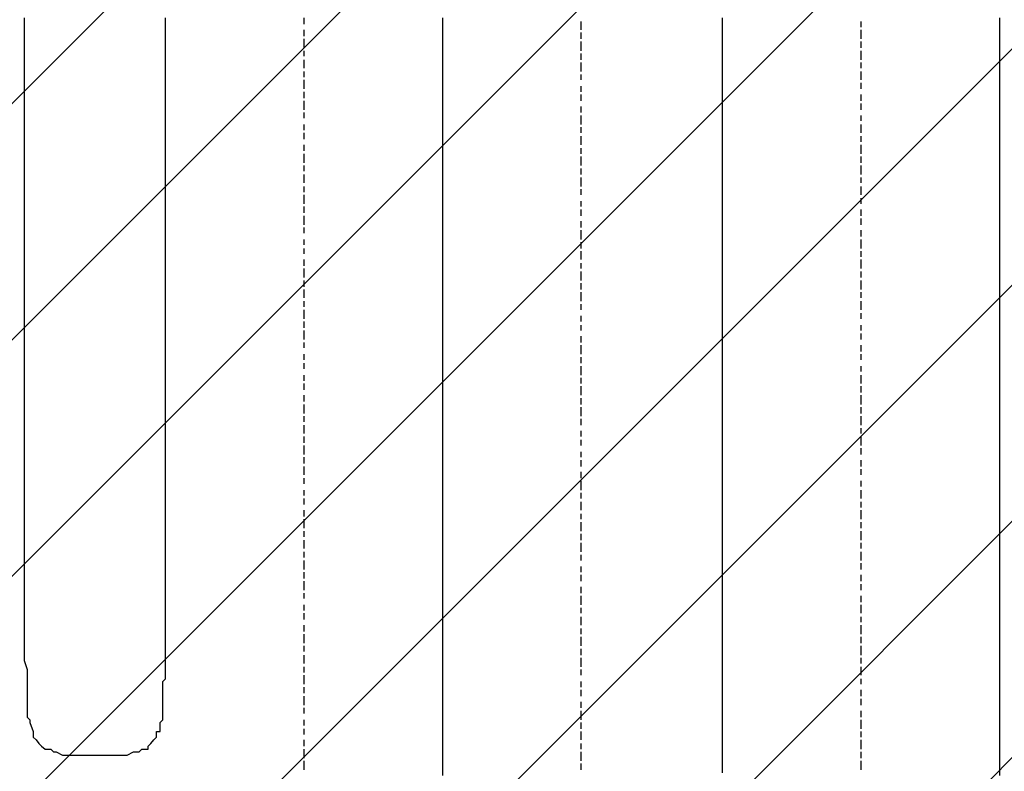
# Model space of a CAD drawing. Extents: x 997 to 109698, y 921 to 94021.
# Tile 472 of 656: x 34002 to 35416, y 40066 to 41145. Entities that reach past the tile are written whole.
import ezdxf

# ---------------------------------------------------------------- set-up
doc = ezdxf.new("R2010")
doc.units = 0
doc.header["$MEASUREMENT"] = 0
doc.layers.add('12', color=7, linetype='CONTINUOUS')
doc.layers.add('28', color=7, linetype='CONTINUOUS')

msp = doc.modelspace()

# ---------------------------------------------------------------- linework, layer by layer
at = {"layer": '12', "color": 5}
for p, q in [((34008.630503, 41147.563401), (34008.630503, 41134.563401)), ((34211.630503, 41134.563401), (34211.630503, 41147.563401)), ((34609.630503, 41138.563401), (34609.630503, 41147.563401)), ((35011.630503, 41134.563401), (35011.630503, 41147.563401)), ((35409.630503, 41138.563401), (35409.630503, 41147.563401)), ((34008.630503, 41134.563401), (34008.630503, 41126.563401)), ((34211.630503, 41126.563401), (34211.630503, 41134.563401)), ((34609.630503, 41126.563401), (34609.630503, 41138.563401)), ((35011.630503, 41126.563401), (35011.630503, 41134.563401)), ((35409.630503, 41126.563401), (35409.630503, 41138.563401)), ((34008.630503, 41126.563401), (34008.630503, 41117.563401)), ((34211.630503, 41117.563401), (34211.630503, 41126.563401)), ((34609.630503, 41117.563401), (34609.630503, 41126.563401)), ((35011.630503, 41113.563401), (35011.630503, 41126.563401)), ((35409.630503, 41117.563401), (35409.630503, 41126.563401)), ((34008.630503, 41117.563401), (34008.630503, 41104.563401)), ((34211.630503, 41104.563401), (34211.630503, 41117.563401)), ((34609.630503, 41109.563401), (34609.630503, 41117.563401)), ((34609.630503, 41096.563401), (34609.630503, 41109.563401)), ((35011.630503, 41104.563401), (35011.630503, 41113.563401)), ((35409.630503, 41109.563401), (35409.630503, 41117.563401)), ((35409.630503, 41096.563401), (35409.630503, 41109.563401)), ((34008.630503, 41104.563401), (34008.630503, 41096.563401)), ((34008.630503, 41096.563401), (34008.630503, 41083.563401)), ((34211.630503, 41096.563401), (34211.630503, 41104.563401)), ((34211.630503, 41083.563401), (34211.630503, 41096.563401)), ((34609.630503, 41087.563401), (34609.630503, 41096.563401)), ((35011.630503, 41096.563401), (35011.630503, 41104.563401)), ((35011.630503, 41083.563401), (35011.630503, 41096.563401)), ((35409.630503, 41087.563401), (35409.630503, 41096.563401)), ((34008.630503, 41083.563401), (34008.630503, 41075.563401)), ((34211.630503, 41075.563401), (34211.630503, 41083.563401)), ((34609.630503, 41079.563401), (34609.630503, 41087.563401)), ((34609.630503, 41066.563401), (34609.630503, 41079.563401)), ((35011.630503, 41075.563401), (35011.630503, 41083.563401)), ((35409.630503, 41079.563401), (35409.630503, 41087.563401)), ((35409.630503, 41066.563401), (35409.630503, 41079.563401)), ((34008.630503, 41075.563401), (34008.630503, 41066.563401)), ((34008.630503, 41066.563401), (34008.630503, 41054.563401)), ((34211.630503, 41066.563401), (34211.630503, 41075.563401)), ((34211.630503, 41054.563401), (34211.630503, 41066.563401)), ((34609.630503, 41058.563401), (34609.630503, 41066.563401)), ((35011.630503, 41066.563401), (35011.630503, 41075.563401)), ((35011.630503, 41054.563401), (35011.630503, 41066.563401)), ((35409.630503, 41058.563401), (35409.630503, 41066.563401)), ((34008.630503, 41054.563401), (34008.630503, 41045.563401)), ((34211.630503, 41045.563401), (34211.630503, 41054.563401)), ((34609.630503, 41049.563401), (34609.630503, 41058.563401)), ((34609.630503, 41037.563401), (34609.630503, 41049.563401)), ((35011.630503, 41045.563401), (35011.630503, 41054.563401)), ((35409.630503, 41045.563401), (35409.630503, 41058.563401)), ((34008.630503, 41045.563401), (34008.630503, 41037.563401)), ((34008.630503, 41037.563401), (34008.630503, 41024.563401)), ((34211.630503, 41037.563401), (34211.630503, 41045.563401)), ((34211.630503, 41024.563401), (34211.630503, 41037.563401)), ((34609.630503, 41028.563401), (34609.630503, 41037.563401)), ((35011.630503, 41037.563401), (35011.630503, 41045.563401)), ((35011.630503, 41024.563401), (35011.630503, 41037.563401)), ((35409.630503, 41037.563401), (35409.630503, 41045.563401)), ((35409.630503, 41028.563401), (35409.630503, 41037.563401)), ((34008.630503, 41024.563401), (34008.630503, 41015.563401)), ((34211.630503, 41015.563401), (34211.630503, 41024.563401)), ((34609.630503, 41015.563401), (34609.630503, 41028.563401)), ((35011.630503, 41015.563401), (35011.630503, 41024.563401)), ((35409.630503, 41015.563401), (35409.630503, 41028.563401)), ((34008.630503, 41015.563401), (34008.630503, 41007.563401)), ((34008.630503, 41007.563401), (34008.630503, 40994.563401)), ((34211.630503, 41007.563401), (34211.630503, 41015.563401)), ((34211.630503, 40994.563401), (34211.630503, 41007.563401)), ((34609.630503, 41007.563401), (34609.630503, 41015.563401)), ((34609.630503, 40999.563401), (34609.630503, 41007.563401)), ((35011.630503, 41003.563401), (35011.630503, 41015.563401)), ((35409.630503, 41007.563401), (35409.630503, 41015.563401)), ((35409.630503, 40999.563401), (35409.630503, 41007.563401)), ((34008.630503, 40994.563401), (34008.630503, 40986.563401)), ((34211.630503, 40986.563401), (34211.630503, 40994.563401)), ((34609.630503, 40986.563401), (34609.630503, 40999.563401)), ((35011.630503, 40994.563401), (35011.630503, 41003.563401)), ((35011.630503, 40986.563401), (35011.630503, 40994.563401)), ((35409.630503, 40986.563401), (35409.630503, 40999.563401)), ((34008.630503, 40986.563401), (34008.630503, 40973.563401)), ((34211.630503, 40973.563401), (34211.630503, 40986.563401)), ((34609.630503, 40977.563401), (34609.630503, 40986.563401)), ((35011.630503, 40973.563401), (35011.630503, 40986.563401)), ((35409.630503, 40977.563401), (35409.630503, 40986.563401)), ((34008.630503, 40973.563401), (34008.630503, 40965.563401)), ((34008.630503, 40965.563401), (34008.630503, 40956.563401)), ((34211.630503, 40965.563401), (34211.630503, 40973.563401)), ((34211.630503, 40956.563401), (34211.630503, 40965.563401)), ((34609.630503, 40969.563401), (34609.630503, 40977.563401)), ((34609.630503, 40956.563401), (34609.630503, 40969.563401)), ((35011.630503, 40965.563401), (35011.630503, 40973.563401)), ((35011.630503, 40956.563401), (35011.630503, 40965.563401)), ((35409.630503, 40969.563401), (35409.630503, 40977.563401)), ((35409.630503, 40956.563401), (35409.630503, 40969.563401)), ((34008.630503, 40956.563401), (34008.630503, 40943.563401)), ((34211.630503, 40943.563401), (34211.630503, 40956.563401)), ((34609.630503, 40948.563401), (34609.630503, 40956.563401)), ((35011.630503, 40943.563401), (35011.630503, 40956.563401)), ((35409.630503, 40948.563401), (35409.630503, 40956.563401)), ((34008.630503, 40943.563401), (34008.630503, 40935.563401)), ((34008.630503, 40935.563401), (34008.630503, 40927.563401)), ((34211.630503, 40935.563401), (34211.630503, 40943.563401)), ((34211.630503, 40927.563401), (34211.630503, 40935.563401)), ((34609.630503, 40939.563401), (34609.630503, 40948.563401)), ((34609.630503, 40927.563401), (34609.630503, 40939.563401)), ((35011.630503, 40935.563401), (35011.630503, 40943.563401)), ((35011.630503, 40927.563401), (35011.630503, 40935.563401)), ((35409.630503, 40939.563401), (35409.630503, 40948.563401)), ((35409.630503, 40927.563401), (35409.630503, 40939.563401)), ((34008.630503, 40927.563401), (34008.630503, 40914.563401)), ((34211.630503, 40914.563401), (34211.630503, 40927.563401)), ((34609.630503, 40918.563401), (34609.630503, 40927.563401)), ((35011.630503, 40914.563401), (35011.630503, 40927.563401)), ((35409.630503, 40918.563401), (35409.630503, 40927.563401)), ((34008.630503, 40914.563401), (34008.630503, 40905.563401)), ((34211.630503, 40905.563401), (34211.630503, 40914.563401)), ((34609.630503, 40905.563401), (34609.630503, 40918.563401)), ((35011.630503, 40905.563401), (35011.630503, 40914.563401)), ((35409.630503, 40905.563401), (35409.630503, 40918.563401)), ((34008.630503, 40905.563401), (34008.630503, 40897.563401)), ((34008.630503, 40897.563401), (34008.630503, 40884.563401)), ((34211.630503, 40897.563401), (34211.630503, 40905.563401)), ((34211.630503, 40884.563401), (34211.630503, 40897.563401)), ((34609.630503, 40897.563401), (34609.630503, 40905.563401)), ((34609.630503, 40888.563401), (34609.630503, 40897.563401)), ((35011.630503, 40893.563401), (35011.630503, 40905.563401)), ((35011.630503, 40884.563401), (35011.630503, 40893.563401)), ((35409.630503, 40897.563401), (35409.630503, 40905.563401)), ((35409.630503, 40888.563401), (35409.630503, 40897.563401)), ((34008.630503, 40884.563401), (34008.630503, 40876.563401)), ((34211.630503, 40876.563401), (34211.630503, 40884.563401)), ((34609.630503, 40876.563401), (34609.630503, 40888.563401)), ((35011.630503, 40876.563401), (35011.630503, 40884.563401)), ((35409.630503, 40876.563401), (35409.630503, 40888.563401)), ((34008.630503, 40876.563401), (34008.630503, 40863.563401)), ((34211.630503, 40863.563401), (34211.630503, 40876.563401)), ((34609.630503, 40867.563401), (34609.630503, 40876.563401)), ((34609.630503, 40859.563401), (34609.630503, 40867.563401)), ((35011.630503, 40863.563401), (35011.630503, 40876.563401)), ((35409.630503, 40867.563401), (35409.630503, 40876.563401)), ((35409.630503, 40859.563401), (35409.630503, 40867.563401)), ((34008.630503, 40863.563401), (34008.630503, 40855.563401)), ((34008.630503, 40855.563401), (34008.630503, 40846.563401)), ((34211.630503, 40855.563401), (34211.630503, 40863.563401)), ((34211.630503, 40846.563401), (34211.630503, 40855.563401)), ((34609.630503, 40846.563401), (34609.630503, 40859.563401)), ((35011.630503, 40855.563401), (35011.630503, 40863.563401)), ((35011.630503, 40846.563401), (35011.630503, 40855.563401)), ((35409.630503, 40846.563401), (35409.630503, 40859.563401)), ((34008.630503, 40846.563401), (34008.630503, 40833.563401)), ((34211.630503, 40833.563401), (34211.630503, 40846.563401)), ((34609.630503, 40838.563401), (34609.630503, 40846.563401)), ((34609.630503, 40829.563401), (34609.630503, 40838.563401)), ((35011.630503, 40833.563401), (35011.630503, 40846.563401)), ((35409.630503, 40838.563401), (35409.630503, 40846.563401)), ((35409.630503, 40829.563401), (35409.630503, 40838.563401)), ((34008.630503, 40833.563401), (34008.630503, 40825.563401)), ((34008.630503, 40825.563401), (34008.630503, 40816.563401)), ((34211.630503, 40825.563401), (34211.630503, 40833.563401)), ((34211.630503, 40816.563401), (34211.630503, 40825.563401)), ((34609.630503, 40816.563401), (34609.630503, 40829.563401)), ((35011.630503, 40825.563401), (35011.630503, 40833.563401)), ((35011.630503, 40816.563401), (35011.630503, 40825.563401)), ((35409.630503, 40816.563401), (35409.630503, 40829.563401)), ((34008.630503, 40816.563401), (34008.630503, 40804.563401)), ((34211.630503, 40804.563401), (34211.630503, 40816.563401)), ((34609.630503, 40808.563401), (34609.630503, 40816.563401)), ((34609.630503, 40795.563401), (34609.630503, 40808.563401)), ((35011.630503, 40804.563401), (35011.630503, 40816.563401)), ((35409.630503, 40808.563401), (35409.630503, 40816.563401)), ((35409.630503, 40795.563401), (35409.630503, 40808.563401)), ((34008.630503, 40804.563401), (34008.630503, 40795.563401)), ((34008.630503, 40795.563401), (34008.630503, 40787.563401)), ((34211.630503, 40795.563401), (34211.630503, 40804.563401)), ((34211.630503, 40787.563401), (34211.630503, 40795.563401)), ((34609.630503, 40787.563401), (34609.630503, 40795.563401)), ((35011.630503, 40795.563401), (35011.630503, 40804.563401)), ((35011.630503, 40787.563401), (35011.630503, 40795.563401)), ((35409.630503, 40787.563401), (35409.630503, 40795.563401)), ((34008.630503, 40787.563401), (34008.630503, 40774.563401)), ((34211.630503, 40774.563401), (34211.630503, 40787.563401)), ((34609.630503, 40778.563401), (34609.630503, 40787.563401)), ((35011.630503, 40774.563401), (35011.630503, 40787.563401)), ((35409.630503, 40778.563401), (35409.630503, 40787.563401)), ((34008.630503, 40774.563401), (34008.630503, 40766.563401)), ((34008.630503, 40766.563401), (34008.630503, 40753.563401)), ((34211.630503, 40766.563401), (34211.630503, 40774.563401)), ((34211.630503, 40753.563401), (34211.630503, 40766.563401)), ((34609.630503, 40766.563401), (34609.630503, 40778.563401)), ((34609.630503, 40757.563401), (34609.630503, 40766.563401)), ((35011.630503, 40766.563401), (35011.630503, 40774.563401)), ((35011.630503, 40753.563401), (35011.630503, 40766.563401)), ((35409.630503, 40766.563401), (35409.630503, 40778.563401)), ((35409.630503, 40757.563401), (35409.630503, 40766.563401)), ((34008.630503, 40753.563401), (34008.630503, 40745.563401)), ((34211.630503, 40745.563401), (34211.630503, 40753.563401)), ((34609.630503, 40749.563401), (34609.630503, 40757.563401)), ((35011.630503, 40745.563401), (35011.630503, 40753.563401)), ((35409.630503, 40749.563401), (35409.630503, 40757.563401)), ((34008.630503, 40745.563401), (34008.630503, 40736.563401)), ((34211.630503, 40736.563401), (34211.630503, 40745.563401)), ((34609.630503, 40736.563401), (34609.630503, 40749.563401)), ((35011.630503, 40736.563401), (35011.630503, 40745.563401)), ((35409.630503, 40736.563401), (35409.630503, 40749.563401)), ((34008.630503, 40736.563401), (34008.630503, 40723.563401)), ((34008.630503, 40723.563401), (34008.630503, 40715.563401)), ((34211.630503, 40723.563401), (34211.630503, 40736.563401)), ((34211.630503, 40715.563401), (34211.630503, 40723.563401)), ((34609.630503, 40728.563401), (34609.630503, 40736.563401)), ((34609.630503, 40719.563401), (34609.630503, 40728.563401)), ((35011.630503, 40723.563401), (35011.630503, 40736.563401)), ((35011.630503, 40715.563401), (35011.630503, 40723.563401)), ((35409.630503, 40728.563401), (35409.630503, 40736.563401)), ((35409.630503, 40719.563401), (35409.630503, 40728.563401)), ((34008.630503, 40715.563401), (34008.630503, 40706.563401)), ((34211.630503, 40706.563401), (34211.630503, 40715.563401)), ((34609.630503, 40706.563401), (34609.630503, 40719.563401)), ((35011.630503, 40706.563401), (35011.630503, 40715.563401)), ((35409.630503, 40706.563401), (35409.630503, 40719.563401)), ((34008.630503, 40706.563401), (34008.630503, 40694.563401)), ((34211.630503, 40694.563401), (34211.630503, 40706.563401)), ((34609.630503, 40698.563401), (34609.630503, 40706.563401)), ((34609.630503, 40690.563401), (34609.630503, 40698.563401)), ((35011.630503, 40694.563401), (35011.630503, 40706.563401)), ((35409.630503, 40698.563401), (35409.630503, 40706.563401)), ((35409.630503, 40685.563401), (35409.630503, 40698.563401)), ((34008.630503, 40694.563401), (34008.630503, 40685.563401)), ((34008.630503, 40685.563401), (34008.630503, 40677.563401)), ((34211.630503, 40685.563401), (34211.630503, 40694.563401)), ((34211.630503, 40677.563401), (34211.630503, 40685.563401)), ((34609.630503, 40677.563401), (34609.630503, 40690.563401)), ((35011.630503, 40685.563401), (35011.630503, 40694.563401)), ((35011.630503, 40677.563401), (35011.630503, 40685.563401)), ((35409.630503, 40677.563401), (35409.630503, 40685.563401)), ((34008.630503, 40677.563401), (34008.630503, 40664.563401)), ((34211.630503, 40664.563401), (34211.630503, 40677.563401)), ((34609.630503, 40668.563401), (34609.630503, 40677.563401)), ((34609.630503, 40656.563401), (34609.630503, 40668.563401)), ((35011.630503, 40664.563401), (35011.630503, 40677.563401)), ((35409.630503, 40668.563401), (35409.630503, 40677.563401)), ((35409.630503, 40656.563401), (35409.630503, 40668.563401)), ((34008.630503, 40664.563401), (34008.630503, 40656.563401)), ((34008.630503, 40656.563401), (34008.630503, 40643.563401)), ((34211.630503, 40656.563401), (34211.630503, 40664.563401)), ((34211.630503, 40643.563401), (34211.630503, 40656.563401)), ((34609.630503, 40647.563401), (34609.630503, 40656.563401)), ((35011.630503, 40656.563401), (35011.630503, 40664.563401)), ((35011.630503, 40643.563401), (35011.630503, 40656.563401)), ((35409.630503, 40647.563401), (35409.630503, 40656.563401)), ((34008.630503, 40643.563401), (34008.630503, 40634.563401)), ((34211.630503, 40634.563401), (34211.630503, 40643.563401)), ((34609.630503, 40639.563401), (34609.630503, 40647.563401)), ((34609.630503, 40626.563401), (34609.630503, 40639.563401)), ((35011.630503, 40634.563401), (35011.630503, 40643.563401)), ((35409.630503, 40639.563401), (35409.630503, 40647.563401)), ((35409.630503, 40626.563401), (35409.630503, 40639.563401)), ((34008.630503, 40634.563401), (34008.630503, 40626.563401)), ((34008.630503, 40626.563401), (34008.630503, 40613.563401)), ((34211.630503, 40626.563401), (34211.630503, 40634.563401)), ((34211.630503, 40613.563401), (34211.630503, 40626.563401)), ((34609.630503, 40618.563401), (34609.630503, 40626.563401)), ((35011.630503, 40626.563401), (35011.630503, 40634.563401)), ((35011.630503, 40613.563401), (35011.630503, 40626.563401)), ((35409.630503, 40618.563401), (35409.630503, 40626.563401)), ((34008.630503, 40613.563401), (34008.630503, 40605.563401)), ((34211.630503, 40605.563401), (34211.630503, 40613.563401)), ((34609.630503, 40609.563401), (34609.630503, 40618.563401)), ((35011.630503, 40605.563401), (35011.630503, 40613.563401)), ((35409.630503, 40609.563401), (35409.630503, 40618.563401)), ((34008.630503, 40605.563401), (34008.630503, 40596.563401)), ((34008.630503, 40596.563401), (34008.630503, 40584.563401)), ((34211.630503, 40596.563401), (34211.630503, 40605.563401)), ((34211.630503, 40584.563401), (34211.630503, 40596.563401)), ((34609.630503, 40596.563401), (34609.630503, 40609.563401)), ((34609.630503, 40588.563401), (34609.630503, 40596.563401)), ((35011.630503, 40596.563401), (35011.630503, 40605.563401)), ((35011.630503, 40584.563401), (35011.630503, 40596.563401)), ((35409.630503, 40596.563401), (35409.630503, 40609.563401)), ((35409.630503, 40588.563401), (35409.630503, 40596.563401)), ((34008.630503, 40584.563401), (34008.630503, 40575.563401)), ((34211.630503, 40575.563401), (34211.630503, 40584.563401)), ((34609.630503, 40579.563401), (34609.630503, 40588.563401)), ((35011.630503, 40575.563401), (35011.630503, 40584.563401)), ((35409.630503, 40575.563401), (35409.630503, 40588.563401)), ((34008.630503, 40575.563401), (34008.630503, 40567.563401)), ((34211.630503, 40567.563401), (34211.630503, 40575.563401)), ((34609.630503, 40567.563401), (34609.630503, 40579.563401)), ((35011.630503, 40567.563401), (35011.630503, 40575.563401)), ((35409.630503, 40567.563401), (35409.630503, 40575.563401)), ((34008.630503, 40567.563401), (34008.630503, 40554.563401)), ((34008.630503, 40554.563401), (34008.630503, 40546.563401)), ((34211.630503, 40554.563401), (34211.630503, 40567.563401)), ((34211.630503, 40546.563401), (34211.630503, 40554.563401)), ((34609.630503, 40558.563401), (34609.630503, 40567.563401)), ((34609.630503, 40546.563401), (34609.630503, 40558.563401)), ((35011.630503, 40554.563401), (35011.630503, 40567.563401)), ((35011.630503, 40546.563401), (35011.630503, 40554.563401)), ((35409.630503, 40558.563401), (35409.630503, 40567.563401)), ((35409.630503, 40546.563401), (35409.630503, 40558.563401)), ((34008.630503, 40546.563401), (34008.630503, 40537.563401)), ((34211.630503, 40537.563401), (34211.630503, 40546.563401)), ((34609.630503, 40537.563401), (34609.630503, 40546.563401)), ((35011.630503, 40533.563401), (35011.630503, 40546.563401)), ((35409.630503, 40537.563401), (35409.630503, 40546.563401)), ((34008.630503, 40537.563401), (34008.630503, 40524.563401)), ((34211.630503, 40524.563401), (34211.630503, 40537.563401)), ((34609.630503, 40529.563401), (34609.630503, 40537.563401)), ((34609.630503, 40516.563401), (34609.630503, 40529.563401)), ((35011.630503, 40524.563401), (35011.630503, 40533.563401)), ((35409.630503, 40529.563401), (35409.630503, 40537.563401)), ((35409.630503, 40516.563401), (35409.630503, 40529.563401)), ((34008.630503, 40524.563401), (34008.630503, 40516.563401)), ((34008.630503, 40516.563401), (34008.630503, 40503.563401)), ((34211.630503, 40516.563401), (34211.630503, 40524.563401)), ((34211.630503, 40503.563401), (34211.630503, 40516.563401)), ((34609.630503, 40507.563401), (34609.630503, 40516.563401)), ((35011.630503, 40516.563401), (35011.630503, 40524.563401)), ((35011.630503, 40503.563401), (35011.630503, 40516.563401)), ((35409.630503, 40507.563401), (35409.630503, 40516.563401)), ((34008.630503, 40503.563401), (34008.630503, 40495.563401)), ((34211.630503, 40495.563401), (34211.630503, 40503.563401)), ((34609.630503, 40499.563401), (34609.630503, 40507.563401)), ((34609.630503, 40486.563401), (34609.630503, 40499.563401)), ((35011.630503, 40495.563401), (35011.630503, 40503.563401)), ((35409.630503, 40499.563401), (35409.630503, 40507.563401)), ((35409.630503, 40486.563401), (35409.630503, 40499.563401)), ((34008.630503, 40495.563401), (34008.630503, 40486.563401)), ((34008.630503, 40486.563401), (34008.630503, 40474.563401)), ((34211.630503, 40486.563401), (34211.630503, 40495.563401)), ((34211.630503, 40474.563401), (34211.630503, 40486.563401)), ((34609.630503, 40478.563401), (34609.630503, 40486.563401)), ((35011.630503, 40486.563401), (35011.630503, 40495.563401)), ((35011.630503, 40474.563401), (35011.630503, 40486.563401)), ((35409.630503, 40478.563401), (35409.630503, 40486.563401)), ((34008.630503, 40474.563401), (34008.630503, 40465.563401)), ((34211.630503, 40465.563401), (34211.630503, 40474.563401)), ((34609.630503, 40469.563401), (34609.630503, 40478.563401)), ((34609.630503, 40457.563401), (34609.630503, 40469.563401)), ((35011.630503, 40465.563401), (35011.630503, 40474.563401)), ((35409.630503, 40465.563401), (35409.630503, 40478.563401)), ((34008.630503, 40465.563401), (34008.630503, 40457.563401)), ((34008.630503, 40457.563401), (34008.630503, 40444.563401)), ((34211.630503, 40457.563401), (34211.630503, 40465.563401)), ((34211.630503, 40444.563401), (34211.630503, 40457.563401)), ((34609.630503, 40448.563401), (34609.630503, 40457.563401)), ((35011.630503, 40457.563401), (35011.630503, 40465.563401)), ((35011.630503, 40444.563401), (35011.630503, 40457.563401)), ((35409.630503, 40457.563401), (35409.630503, 40465.563401)), ((35409.630503, 40448.563401), (35409.630503, 40457.563401)), ((34008.630503, 40444.563401), (34008.630503, 40435.563401)), ((34211.630503, 40435.563401), (34211.630503, 40444.563401)), ((34609.630503, 40435.563401), (34609.630503, 40448.563401)), ((35011.630503, 40435.563401), (35011.630503, 40444.563401)), ((35409.630503, 40435.563401), (35409.630503, 40448.563401)), ((34008.630503, 40435.563401), (34008.630503, 40427.563401)), ((34008.630503, 40427.563401), (34008.630503, 40414.563401)), ((34211.630503, 40427.563401), (34211.630503, 40435.563401)), ((34211.630503, 40414.563401), (34211.630503, 40427.563401)), ((34609.630503, 40427.563401), (34609.630503, 40435.563401)), ((34609.630503, 40419.563401), (34609.630503, 40427.563401)), ((35011.630503, 40423.563401), (35011.630503, 40435.563401)), ((35409.630503, 40427.563401), (35409.630503, 40435.563401)), ((35409.630503, 40419.563401), (35409.630503, 40427.563401)), ((34008.630503, 40414.563401), (34008.630503, 40406.563401)), ((34211.630503, 40406.563401), (34211.630503, 40414.563401)), ((34609.630503, 40406.563401), (34609.630503, 40419.563401)), ((35011.630503, 40414.563401), (35011.630503, 40423.563401)), ((35011.630503, 40406.563401), (35011.630503, 40414.563401)), ((35409.630503, 40406.563401), (35409.630503, 40419.563401)), ((34008.630503, 40406.563401), (34008.630503, 40393.563401)), ((34211.630503, 40393.563401), (34211.630503, 40406.563401)), ((34609.630503, 40397.563401), (34609.630503, 40406.563401)), ((35011.630503, 40393.563401), (35011.630503, 40406.563401)), ((35409.630503, 40397.563401), (35409.630503, 40406.563401)), ((34008.630503, 40393.563401), (34008.630503, 40385.563401)), ((34008.630503, 40385.563401), (34008.630503, 40376.563401)), ((34211.630503, 40385.563401), (34211.630503, 40393.563401)), ((34211.630503, 40376.563401), (34211.630503, 40385.563401)), ((34609.630503, 40389.563401), (34609.630503, 40397.563401)), ((34609.630503, 40376.563401), (34609.630503, 40389.563401)), ((35011.630503, 40385.563401), (35011.630503, 40393.563401)), ((35011.630503, 40376.563401), (35011.630503, 40385.563401)), ((35409.630503, 40389.563401), (35409.630503, 40397.563401)), ((35409.630503, 40376.563401), (35409.630503, 40389.563401)), ((34008.630503, 40376.563401), (34008.630503, 40364.563401)), ((34211.630503, 40364.563401), (34211.630503, 40376.563401)), ((34609.630503, 40368.563401), (34609.630503, 40376.563401)), ((35011.630503, 40364.563401), (35011.630503, 40376.563401)), ((35409.630503, 40368.563401), (35409.630503, 40376.563401)), ((34008.630503, 40364.563401), (34008.630503, 40355.563401)), ((34008.630503, 40355.563401), (34008.630503, 40347.563401)), ((34211.630503, 40355.563401), (34211.630503, 40364.563401)), ((34211.630503, 40347.563401), (34211.630503, 40355.563401)), ((34609.630503, 40359.563401), (34609.630503, 40368.563401)), ((34609.630503, 40347.563401), (34609.630503, 40359.563401)), ((35011.630503, 40355.563401), (35011.630503, 40364.563401)), ((35011.630503, 40347.563401), (35011.630503, 40355.563401)), ((35409.630503, 40359.563401), (35409.630503, 40368.563401)), ((35409.630503, 40347.563401), (35409.630503, 40359.563401)), ((34008.630503, 40347.563401), (34008.630503, 40334.563401)), ((34211.630503, 40334.563401), (34211.630503, 40347.563401)), ((34609.630503, 40338.563401), (34609.630503, 40347.563401)), ((35011.630503, 40334.563401), (35011.630503, 40347.563401)), ((35409.630503, 40338.563401), (35409.630503, 40347.563401)), ((34008.630503, 40334.563401), (34008.630503, 40325.563401)), ((34211.630503, 40325.563401), (34211.630503, 40334.563401)), ((34609.630503, 40325.563401), (34609.630503, 40338.563401)), ((35011.630503, 40325.563401), (35011.630503, 40334.563401)), ((35409.630503, 40325.563401), (35409.630503, 40338.563401)), ((34008.630503, 40325.563401), (34008.630503, 40317.563401)), ((34008.630503, 40317.563401), (34008.630503, 40304.563401)), ((34211.630503, 40317.563401), (34211.630503, 40325.563401)), ((34211.630503, 40304.563401), (34211.630503, 40317.563401)), ((34609.630503, 40317.563401), (34609.630503, 40325.563401)), ((34609.630503, 40308.563401), (34609.630503, 40317.563401)), ((35011.630503, 40313.563401), (35011.630503, 40325.563401)), ((35011.630503, 40304.563401), (35011.630503, 40313.563401)), ((35409.630503, 40317.563401), (35409.630503, 40325.563401)), ((35409.630503, 40308.563401), (35409.630503, 40317.563401)), ((34008.630503, 40304.563401), (34008.630503, 40296.563401)), ((34211.630503, 40296.563401), (34211.630503, 40304.563401)), ((34609.630503, 40296.563401), (34609.630503, 40308.563401)), ((35011.630503, 40296.563401), (35011.630503, 40304.563401)), ((35409.630503, 40296.563401), (35409.630503, 40308.563401)), ((34008.630503, 40296.563401), (34008.630503, 40287.563401)), ((34008.630503, 40287.563401), (34008.630503, 40283.563401)), ((34211.630503, 40287.563401), (34211.630503, 40296.563401)), ((34211.630503, 40283.563401), (34211.630503, 40287.563401)), ((34609.630503, 40287.563401), (34609.630503, 40296.563401)), ((34609.630503, 40279.563401), (34609.630503, 40287.563401)), ((35011.630503, 40283.563401), (35011.630503, 40296.563401)), ((35409.630503, 40287.563401), (35409.630503, 40296.563401)), ((35409.630503, 40279.563401), (35409.630503, 40287.563401)), ((34008.630503, 40283.563401), (34008.630503, 40275.563401)), ((34008.630503, 40275.563401), (34008.630503, 40262.563401)), ((34211.630503, 40275.563401), (34211.630503, 40283.563401)), ((34211.630503, 40262.563401), (34211.630503, 40275.563401)), ((34609.630503, 40266.563401), (34609.630503, 40279.563401)), ((35011.630503, 40275.563401), (35011.630503, 40283.563401)), ((35011.630503, 40266.563401), (35011.630503, 40275.563401)), ((35409.630503, 40266.563401), (35409.630503, 40279.563401)), ((34008.630503, 40262.563401), (34008.630503, 40253.563401)), ((34211.630503, 40253.563401), (34211.630503, 40262.563401)), ((34609.630503, 40258.563401), (34609.630503, 40266.563401)), ((34609.630503, 40249.563401), (34609.630503, 40258.563401)), ((35011.630503, 40253.563401), (35011.630503, 40266.563401)), ((35409.630503, 40258.563401), (35409.630503, 40266.563401)), ((35409.630503, 40249.563401), (35409.630503, 40258.563401)), ((34008.630503, 40253.563401), (34008.630503, 40241.563401)), ((34211.630503, 40241.563401), (34211.630503, 40253.563401)), ((34609.630503, 40237.563401), (34609.630503, 40249.563401)), ((35011.630503, 40245.563401), (35011.630503, 40253.563401)), ((35011.630503, 40237.563401), (35011.630503, 40245.563401)), ((35409.630503, 40237.563401), (35409.630503, 40249.563401)), ((34008.630503, 40241.563401), (34008.630503, 40232.563401)), ((34008.630503, 40232.563401), (34008.630503, 40224.563401)), ((34211.630503, 40232.563401), (34211.630503, 40241.563401)), ((34211.630503, 40224.563401), (34211.630503, 40232.563401)), ((34609.630503, 40228.563401), (34609.630503, 40237.563401)), ((34609.630503, 40215.563401), (34609.630503, 40228.563401)), ((35011.630503, 40224.563401), (35011.630503, 40237.563401)), ((35409.630503, 40228.563401), (35409.630503, 40237.563401)), ((35409.630503, 40215.563401), (35409.630503, 40228.563401)), ((34008.630503, 40224.563401), (34012.630503, 40211.563401)), ((34211.630503, 40211.563401), (34211.630503, 40224.563401)), ((34609.630503, 40207.563401), (34609.630503, 40215.563401)), ((35011.630503, 40215.563401), (35011.630503, 40224.563401)), ((35011.630503, 40207.563401), (35011.630503, 40215.563401)), ((35409.630503, 40207.563401), (35409.630503, 40215.563401)), ((34012.630503, 40211.563401), (34012.630503, 40203.563401)), ((34012.630503, 40203.563401), (34012.630503, 40194.563401)), ((34211.630503, 40203.563401), (34211.630503, 40211.563401)), ((34609.630503, 40198.563401), (34609.630503, 40207.563401)), ((35011.630503, 40194.563401), (35011.630503, 40207.563401)), ((35409.630503, 40198.563401), (35409.630503, 40207.563401)), ((34012.630503, 40194.563401), (34012.630503, 40182.563401)), ((34207.630503, 40182.563401), (34207.630503, 40194.563401)), ((34609.630503, 40186.563401), (34609.630503, 40198.563401)), ((34609.630503, 40177.563401), (34609.630503, 40186.563401)), ((35011.630503, 40186.563401), (35011.630503, 40194.563401)), ((35011.630503, 40173.563401), (35011.630503, 40186.563401)), ((35409.630503, 40186.563401), (35409.630503, 40198.563401)), ((35409.630503, 40177.563401), (35409.630503, 40186.563401)), ((34012.630503, 40182.563401), (34012.630503, 40173.563401)), ((34012.630503, 40173.563401), (34012.630503, 40165.563401)), ((34207.630503, 40173.563401), (34207.630503, 40182.563401)), ((34207.630503, 40165.563401), (34207.630503, 40173.563401)), ((34609.630503, 40169.563401), (34609.630503, 40177.563401)), ((35011.630503, 40165.563401), (35011.630503, 40173.563401)), ((35409.630503, 40169.563401), (35409.630503, 40177.563401)), ((34012.630503, 40165.563401), (34012.630503, 40152.563401)), ((34207.630503, 40152.563401), (34207.630503, 40165.563401)), ((34609.630503, 40156.563401), (34609.630503, 40169.563401)), ((35011.630503, 40156.563401), (35011.630503, 40165.563401)), ((35409.630503, 40156.563401), (35409.630503, 40169.563401)), ((34012.630503, 40152.563401), (34012.630503, 40143.563401)), ((34207.630503, 40143.563401), (34207.630503, 40152.563401)), ((34609.630503, 40148.563401), (34609.630503, 40156.563401)), ((34609.630503, 40139.563401), (34609.630503, 40148.563401)), ((35011.630503, 40143.563401), (35011.630503, 40156.563401)), ((35011.630503, 40135.563401), (35011.630503, 40143.563401)), ((35409.630503, 40148.563401), (35409.630503, 40156.563401)), ((35409.630503, 40139.563401), (35409.630503, 40148.563401)), ((34016.630503, 40135.563401), (34021.630503, 40122.563401)), ((34203.630503, 40122.563401), (34203.630503, 40135.563401)), ((34609.630503, 40126.563401), (34609.630503, 40139.563401)), ((35011.630503, 40126.563401), (35011.630503, 40135.563401)), ((35409.630503, 40126.563401), (35409.630503, 40139.563401)), ((34021.630503, 40122.563401), (34021.630503, 40114.563401)), ((34609.630503, 40118.563401), (34609.630503, 40126.563401)), ((34609.630503, 40110.563401), (34609.630503, 40118.563401)), ((35011.630503, 40114.563401), (35011.630503, 40126.563401)), ((35409.630503, 40118.563401), (35409.630503, 40126.563401)), ((35409.630503, 40105.563401), (35409.630503, 40118.563401)), ((34029.630503, 40105.563401), (34033.630503, 40101.563401)), ((34186.630503, 40101.563401), (34190.630503, 40105.563401)), ((34609.630503, 40097.563401), (34609.630503, 40110.563401)), ((35011.630503, 40105.563401), (35011.630503, 40114.563401)), ((35011.630503, 40097.563401), (35011.630503, 40105.563401)), ((35409.630503, 40097.563401), (35409.630503, 40105.563401)), ((34054.630503, 40093.563401), (34063.630503, 40088.563401)), ((34063.630503, 40088.563401), (34071.630503, 40088.563401)), ((34071.630503, 40088.563401), (34084.630503, 40088.563401)), ((34084.630503, 40088.563401), (34093.630503, 40088.563401)), ((34093.630503, 40088.563401), (34105.630503, 40088.563401)), ((34105.630503, 40088.563401), (34109.630503, 40088.563401)), ((34109.630503, 40088.563401), (34118.630503, 40088.563401)), ((34118.630503, 40088.563401), (34126.630503, 40088.563401)), ((34126.630503, 40088.563401), (34135.630503, 40088.563401)), ((34135.630503, 40088.563401), (34148.630503, 40088.563401)), ((34148.630503, 40088.563401), (34156.630503, 40088.563401)), ((34156.630503, 40088.563401), (34165.630503, 40093.563401)), ((34609.630503, 40088.563401), (34609.630503, 40097.563401)), ((34609.630503, 40076.563401), (34609.630503, 40088.563401)), ((35011.630503, 40084.563401), (35011.630503, 40097.563401)), ((35409.630503, 40088.563401), (35409.630503, 40097.563401)), ((35409.630503, 40076.563401), (35409.630503, 40088.563401)), ((34609.630503, 40067.563401), (34609.630503, 40076.563401)), ((35011.630503, 40076.563401), (35011.630503, 40084.563401)), ((35011.630503, 40063.563401), (35011.630503, 40076.563401)), ((35409.630503, 40067.563401), (35409.630503, 40076.563401)), ((34609.630503, 40059.563401), (34609.630503, 40067.563401)), ((35409.630503, 40059.563401), (35409.630503, 40067.563401))]:
    msp.add_line(p, q, dxfattribs=at)
at = {"layer": '12', "color": 1}
for p, q in [((34410.630503, 41138.563401), (34410.630503, 41147.563401)), ((34808.630503, 41130.563401), (34808.630503, 41142.563401)), ((35210.630503, 41134.563401), (35210.630503, 41142.563401)), ((34410.630503, 41121.563401), (34410.630503, 41130.563401)), ((34808.630503, 41117.563401), (34808.630503, 41126.563401)), ((35210.630503, 41117.563401), (35210.630503, 41130.563401)), ((34410.630503, 41104.563401), (34410.630503, 41117.563401)), ((34808.630503, 41100.563401), (34808.630503, 41113.563401)), ((35210.630503, 41104.563401), (35210.630503, 41113.563401)), ((34410.630503, 41092.563401), (34410.630503, 41100.563401)), ((34808.630503, 41087.563401), (34808.630503, 41096.563401)), ((35210.630503, 41087.563401), (35210.630503, 41100.563401)), ((34410.630503, 41075.563401), (34410.630503, 41087.563401)), ((34808.630503, 41070.563401), (34808.630503, 41083.563401)), ((35210.630503, 41075.563401), (35210.630503, 41083.563401)), ((34410.630503, 41062.563401), (34410.630503, 41070.563401)), ((34808.630503, 41058.563401), (34808.630503, 41066.563401)), ((35210.630503, 41058.563401), (35210.630503, 41070.563401)), ((34410.630503, 41045.563401), (34410.630503, 41058.563401)), ((34808.630503, 41041.563401), (34808.630503, 41049.563401)), ((35210.630503, 41045.563401), (35210.630503, 41054.563401)), ((34410.630503, 41032.563401), (34410.630503, 41041.563401)), ((34808.630503, 41028.563401), (34808.630503, 41037.563401)), ((35210.630503, 41028.563401), (35210.630503, 41037.563401)), ((34410.630503, 41015.563401), (34410.630503, 41028.563401)), ((34808.630503, 41011.563401), (34808.630503, 41020.563401)), ((35210.630503, 41015.563401), (35210.630503, 41024.563401)), ((34410.630503, 41003.563401), (34410.630503, 41011.563401)), ((34808.630503, 40994.563401), (34808.630503, 41007.563401)), ((35210.630503, 40999.563401), (35210.630503, 41007.563401)), ((34410.630503, 40986.563401), (34410.630503, 40994.563401)), ((35210.630503, 40982.563401), (35210.630503, 40994.563401)), ((34410.630503, 40973.563401), (34410.630503, 40982.563401)), ((34808.630503, 40982.563401), (34808.630503, 40990.563401)), ((34410.630503, 40956.563401), (34410.630503, 40965.563401)), ((34808.630503, 40965.563401), (34808.630503, 40977.563401)), ((35210.630503, 40969.563401), (35210.630503, 40977.563401)), ((35210.630503, 40952.563401), (35210.630503, 40965.563401)), ((34410.630503, 40939.563401), (34410.630503, 40952.563401)), ((34808.630503, 40952.563401), (34808.630503, 40960.563401)), ((34410.630503, 40927.563401), (34410.630503, 40935.563401)), ((34808.630503, 40935.563401), (34808.630503, 40948.563401)), ((35210.630503, 40939.563401), (35210.630503, 40948.563401)), ((35210.630503, 40922.563401), (35210.630503, 40935.563401)), ((34410.630503, 40910.563401), (34410.630503, 40922.563401)), ((34808.630503, 40922.563401), (34808.630503, 40931.563401)), ((34808.630503, 40905.563401), (34808.630503, 40918.563401)), ((35210.630503, 40910.563401), (35210.630503, 40918.563401)), ((34410.630503, 40897.563401), (34410.630503, 40905.563401)), ((34410.630503, 40880.563401), (34410.630503, 40893.563401)), ((34808.630503, 40893.563401), (34808.630503, 40901.563401)), ((35210.630503, 40893.563401), (35210.630503, 40905.563401)), ((34808.630503, 40876.563401), (34808.630503, 40884.563401)), ((35210.630503, 40880.563401), (35210.630503, 40888.563401)), ((34410.630503, 40867.563401), (34410.630503, 40876.563401)), ((34808.630503, 40863.563401), (34808.630503, 40872.563401)), ((35210.630503, 40863.563401), (35210.630503, 40872.563401)), ((34410.630503, 40850.563401), (34410.630503, 40863.563401)), ((34808.630503, 40846.563401), (34808.630503, 40855.563401)), ((35210.630503, 40850.563401), (35210.630503, 40859.563401)), ((34410.630503, 40838.563401), (34410.630503, 40846.563401)), ((34808.630503, 40829.563401), (34808.630503, 40842.563401)), ((35210.630503, 40833.563401), (35210.630503, 40842.563401)), ((34410.630503, 40821.563401), (34410.630503, 40829.563401)), ((34808.630503, 40816.563401), (34808.630503, 40825.563401)), ((35210.630503, 40816.563401), (35210.630503, 40829.563401)), ((34410.630503, 40808.563401), (34410.630503, 40816.563401)), ((34808.630503, 40800.563401), (34808.630503, 40812.563401)), ((35210.630503, 40804.563401), (35210.630503, 40812.563401)), ((34410.630503, 40791.563401), (34410.630503, 40800.563401)), ((34808.630503, 40787.563401), (34808.630503, 40795.563401)), ((35210.630503, 40787.563401), (35210.630503, 40800.563401)), ((34410.630503, 40774.563401), (34410.630503, 40787.563401)), ((34808.630503, 40770.563401), (34808.630503, 40783.563401)), ((35210.630503, 40774.563401), (35210.630503, 40783.563401)), ((34410.630503, 40761.563401), (34410.630503, 40770.563401)), ((34808.630503, 40757.563401), (34808.630503, 40766.563401)), ((35210.630503, 40757.563401), (35210.630503, 40770.563401)), ((34410.630503, 40745.563401), (34410.630503, 40757.563401)), ((34808.630503, 40740.563401), (34808.630503, 40753.563401)), ((35210.630503, 40745.563401), (35210.630503, 40753.563401)), ((34410.630503, 40732.563401), (34410.630503, 40740.563401)), ((35210.630503, 40728.563401), (35210.630503, 40740.563401)), ((34410.630503, 40715.563401), (34410.630503, 40728.563401)), ((34808.630503, 40728.563401), (34808.630503, 40736.563401)), ((35210.630503, 40715.563401), (35210.630503, 40723.563401)), ((34410.630503, 40702.563401), (34410.630503, 40711.563401)), ((34808.630503, 40711.563401), (34808.630503, 40719.563401)), ((34410.630503, 40685.563401), (34410.630503, 40698.563401)), ((34808.630503, 40698.563401), (34808.630503, 40706.563401)), ((35210.630503, 40698.563401), (35210.630503, 40706.563401)), ((34410.630503, 40673.563401), (34410.630503, 40681.563401)), ((34808.630503, 40681.563401), (34808.630503, 40690.563401)), ((35210.630503, 40685.563401), (35210.630503, 40694.563401)), ((34808.630503, 40664.563401), (34808.630503, 40677.563401)), ((35210.630503, 40668.563401), (35210.630503, 40677.563401)), ((34410.630503, 40656.563401), (34410.630503, 40664.563401)), ((34808.630503, 40651.563401), (34808.630503, 40660.563401)), ((35210.630503, 40656.563401), (35210.630503, 40664.563401)), ((34410.630503, 40643.563401), (34410.630503, 40651.563401)), ((34808.630503, 40634.563401), (34808.630503, 40647.563401)), ((35210.630503, 40639.563401), (35210.630503, 40647.563401)), ((34410.630503, 40626.563401), (34410.630503, 40634.563401)), ((34808.630503, 40622.563401), (34808.630503, 40630.563401)), ((35210.630503, 40622.563401), (35210.630503, 40634.563401)), ((34410.630503, 40613.563401), (34410.630503, 40622.563401)), ((34808.630503, 40605.563401), (34808.630503, 40618.563401)), ((35210.630503, 40609.563401), (35210.630503, 40618.563401)), ((34410.630503, 40596.563401), (34410.630503, 40605.563401)), ((34808.630503, 40592.563401), (34808.630503, 40601.563401)), ((35210.630503, 40592.563401), (35210.630503, 40605.563401)), ((34410.630503, 40579.563401), (34410.630503, 40592.563401)), ((34808.630503, 40575.563401), (34808.630503, 40588.563401)), ((35210.630503, 40579.563401), (35210.630503, 40588.563401)), ((34410.630503, 40567.563401), (34410.630503, 40575.563401)), ((34808.630503, 40562.563401), (34808.630503, 40571.563401)), ((35210.630503, 40562.563401), (35210.630503, 40575.563401)), ((34410.630503, 40550.563401), (34410.630503, 40562.563401)), ((34808.630503, 40546.563401), (34808.630503, 40554.563401)), ((35210.630503, 40550.563401), (35210.630503, 40558.563401)), ((34410.630503, 40537.563401), (34410.630503, 40546.563401)), ((34808.630503, 40533.563401), (34808.630503, 40541.563401)), ((35210.630503, 40533.563401), (35210.630503, 40546.563401)), ((34410.630503, 40520.563401), (34410.630503, 40533.563401)), ((35210.630503, 40520.563401), (35210.630503, 40529.563401)), ((34410.630503, 40507.563401), (34410.630503, 40516.563401)), ((34808.630503, 40516.563401), (34808.630503, 40524.563401)), ((34808.630503, 40503.563401), (34808.630503, 40512.563401)), ((35210.630503, 40503.563401), (35210.630503, 40512.563401)), ((34410.630503, 40491.563401), (34410.630503, 40503.563401)), ((35210.630503, 40491.563401), (35210.630503, 40499.563401)), ((34410.630503, 40478.563401), (34410.630503, 40486.563401)), ((34808.630503, 40486.563401), (34808.630503, 40495.563401)), ((34410.630503, 40461.563401), (34410.630503, 40469.563401)), ((34808.630503, 40469.563401), (34808.630503, 40482.563401)), ((35210.630503, 40474.563401), (35210.630503, 40482.563401)), ((35210.630503, 40457.563401), (35210.630503, 40469.563401)), ((34410.630503, 40448.563401), (34410.630503, 40457.563401)), ((34808.630503, 40457.563401), (34808.630503, 40465.563401)), ((34410.630503, 40431.563401), (34410.630503, 40440.563401)), ((34808.630503, 40440.563401), (34808.630503, 40452.563401)), ((35210.630503, 40444.563401), (35210.630503, 40452.563401)), ((35210.630503, 40427.563401), (35210.630503, 40440.563401)), ((34410.630503, 40414.563401), (34410.630503, 40427.563401)), ((34808.630503, 40427.563401), (34808.630503, 40435.563401)), ((34808.630503, 40410.563401), (34808.630503, 40423.563401)), ((35210.630503, 40414.563401), (35210.630503, 40423.563401)), ((34410.630503, 40402.563401), (34410.630503, 40410.563401)), ((34808.630503, 40397.563401), (34808.630503, 40406.563401)), ((35210.630503, 40397.563401), (35210.630503, 40410.563401)), ((34410.630503, 40385.563401), (34410.630503, 40397.563401)), ((34808.630503, 40380.563401), (34808.630503, 40393.563401)), ((35210.630503, 40385.563401), (35210.630503, 40393.563401)), ((34410.630503, 40372.563401), (34410.630503, 40380.563401)), ((34808.630503, 40368.563401), (34808.630503, 40376.563401)), ((35210.630503, 40368.563401), (35210.630503, 40380.563401)), ((34410.630503, 40355.563401), (34410.630503, 40368.563401)), ((34808.630503, 40351.563401), (34808.630503, 40359.563401)), ((35210.630503, 40355.563401), (35210.630503, 40364.563401)), ((34410.630503, 40342.563401), (34410.630503, 40351.563401)), ((34808.630503, 40338.563401), (34808.630503, 40347.563401)), ((35210.630503, 40338.563401), (35210.630503, 40347.563401)), ((34410.630503, 40325.563401), (34410.630503, 40338.563401)), ((34808.630503, 40321.563401), (34808.630503, 40330.563401)), ((35210.630503, 40325.563401), (35210.630503, 40334.563401)), ((34410.630503, 40313.563401), (34410.630503, 40321.563401)), ((34808.630503, 40304.563401), (34808.630503, 40317.563401)), ((35210.630503, 40308.563401), (35210.630503, 40317.563401)), ((34410.630503, 40296.563401), (34410.630503, 40304.563401)), ((34808.630503, 40292.563401), (34808.630503, 40300.563401)), ((35210.630503, 40292.563401), (35210.630503, 40304.563401)), ((34410.630503, 40283.563401), (34410.630503, 40292.563401)), ((34808.630503, 40275.563401), (34808.630503, 40287.563401)), ((35210.630503, 40279.563401), (35210.630503, 40287.563401)), ((34410.630503, 40266.563401), (34410.630503, 40275.563401)), ((35210.630503, 40262.563401), (35210.630503, 40275.563401)), ((34410.630503, 40249.563401), (34410.630503, 40262.563401)), ((34808.630503, 40262.563401), (34808.630503, 40270.563401)), ((34808.630503, 40245.563401), (34808.630503, 40258.563401)), ((35210.630503, 40249.563401), (35210.630503, 40258.563401)), ((34410.630503, 40237.563401), (34410.630503, 40245.563401)), ((35210.630503, 40232.563401), (35210.630503, 40245.563401)), ((34410.630503, 40220.563401), (34410.630503, 40232.563401)), ((34808.630503, 40232.563401), (34808.630503, 40241.563401)), ((34808.630503, 40215.563401), (34808.630503, 40228.563401)), ((35210.630503, 40220.563401), (35210.630503, 40228.563401)), ((34410.630503, 40207.563401), (34410.630503, 40215.563401)), ((35210.630503, 40203.563401), (35210.630503, 40215.563401)), ((34410.630503, 40190.563401), (34410.630503, 40203.563401)), ((34808.630503, 40203.563401), (34808.630503, 40211.563401)), ((34410.630503, 40177.563401), (34410.630503, 40186.563401)), ((34808.630503, 40186.563401), (34808.630503, 40194.563401)), ((35210.630503, 40190.563401), (35210.630503, 40198.563401)), ((34410.630503, 40160.563401), (34410.630503, 40173.563401)), ((34808.630503, 40173.563401), (34808.630503, 40182.563401)), ((35210.630503, 40173.563401), (35210.630503, 40182.563401)), ((34808.630503, 40156.563401), (34808.630503, 40165.563401)), ((35210.630503, 40160.563401), (35210.630503, 40169.563401)), ((34410.630503, 40148.563401), (34410.630503, 40156.563401)), ((34808.630503, 40139.563401), (34808.630503, 40152.563401)), ((35210.630503, 40143.563401), (35210.630503, 40152.563401)), ((34410.630503, 40131.563401), (34410.630503, 40139.563401)), ((34808.630503, 40126.563401), (34808.630503, 40135.563401)), ((35210.630503, 40126.563401), (35210.630503, 40139.563401)), ((34410.630503, 40118.563401), (34410.630503, 40126.563401)), ((34808.630503, 40110.563401), (34808.630503, 40122.563401)), ((35210.630503, 40114.563401), (35210.630503, 40122.563401)), ((34410.630503, 40101.563401), (34410.630503, 40110.563401)), ((34808.630503, 40097.563401), (34808.630503, 40105.563401)), ((35210.630503, 40097.563401), (35210.630503, 40110.563401)), ((34410.630503, 40088.563401), (34410.630503, 40097.563401)), ((34410.630503, 40084.563401), (34410.630503, 40088.563401)), ((34808.630503, 40080.563401), (34808.630503, 40093.563401)), ((35210.630503, 40084.563401), (35210.630503, 40093.563401)), ((34410.630503, 40067.563401), (34410.630503, 40080.563401)), ((34808.630503, 40067.563401), (34808.630503, 40076.563401)), ((35210.630503, 40067.563401), (35210.630503, 40080.563401))]:
    msp.add_line(p, q, dxfattribs=at)
at = {"layer": '12', "color": 5}
for points in [[(34207.630503, 40194.563401), (34211.630503, 40198.563401), (34211.630503, 40203.563401)], [(34012.630503, 40143.563401), (34016.630503, 40139.563401), (34016.630503, 40135.563401)], [(34203.630503, 40135.563401), (34207.630503, 40139.563401), (34207.630503, 40143.563401)], [(34198.630503, 40114.563401), (34198.630503, 40122.563401), (34203.630503, 40122.563401)], [(34021.630503, 40114.563401), (34025.630503, 40110.563401), (34029.630503, 40105.563401)], [(34033.630503, 40101.563401), (34038.630503, 40097.563401), (34046.630503, 40097.563401)], [(34177.630503, 40097.563401), (34186.630503, 40097.563401), (34186.630503, 40101.563401)], [(34190.630503, 40105.563401), (34194.630503, 40110.563401), (34198.630503, 40114.563401)], [(34046.630503, 40097.563401), (34050.630503, 40093.563401), (34054.630503, 40093.563401)], [(34165.630503, 40093.563401), (34173.630503, 40093.563401), (34177.630503, 40097.563401)]]:
    msp.add_lwpolyline(points, dxfattribs=at)
at = {"layer": '28', "color": 2}
for p, q in [((28337.354831, 35370.953237), (36822.636205, 43856.234612)), ((28676.766086, 35370.953237), (36822.636205, 43516.823357)), ((29016.177341, 35370.953237), (36822.636205, 43177.412102)), ((29355.588596, 35370.953237), (36822.636205, 42838.000847)), ((29694.999851, 35370.953237), (36822.636205, 42498.589592)), ((30034.411106, 35370.953237), (36822.636205, 42159.178337)), ((30373.822361, 35370.953237), (36822.636205, 41819.767082)), ((30713.233616, 35370.953237), (36822.636205, 41480.355827))]:
    msp.add_line(p, q, dxfattribs=at)

doc.saveas('drawing.dxf')
